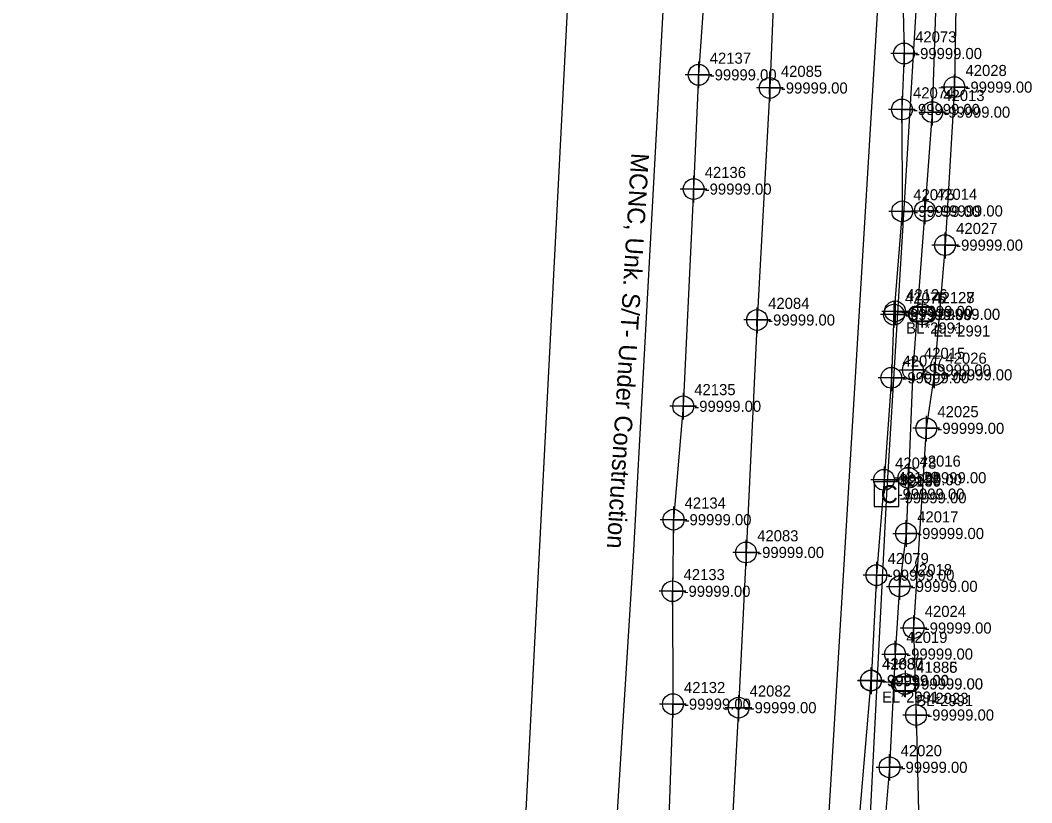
# Model space of a CAD drawing. Extents: x 2083698 to 2094313, y 743246 to 752873.
# Drawn here: x 2093555 to 2093782.9, y 745729.2 to 745905.4 of the extents above; entities that cross this region are included whole.
import ezdxf

# ---------------------------------------------------------------- set-up
doc = ezdxf.new("R2010")
doc.units = 0
for name, color, linetype in [('COGO Default Chain', 7, 'Continuous'), ('COGO Default Curve', 7, 'Continuous'), ('COGO Default Point Number', 7, 'Continuous'), ('Default Symbol Cogo Comment', 7, 'Continuous'), ('Exist Guardrail', 7, 'Continuous'), ('Exist Property Line', 7, 'Continuous'), ('Exist Right of Way Line', 7, 'Continuous'), ('Exist Right of Way Line Leader', 7, 'Continuous'), ('Exist Right of Way Line Text', 7, 'Continuous'), ('Exist Right of Way Width CELL', 7, 'Continuous'), ('Exist Utilities Gas UG Line SUE LOS B', 7, 'Continuous'), ('Exist Utilities Other Pole CELL', 7, 'Continuous'), ('Exist Utilities Power Joint Use Telephone Cogo Elevation', 7, 'Continuous'), ('Exist Utilities Power Joint Use Telephone Cogo Number', 7, 'Continuous'), ('Exist Utilities Power UG Cable SUE LOS C', 7, 'Continuous'), ('Exist Utilities Telephone UG Cable SUE LOS C', 7, 'Continuous'), ('Exist Utilities Telephone UG Conduit SUE LOS B', 7, 'Continuous'), ('Exist Utilities Telephone UG Conduit SUE LOS C Text', 7, 'Continuous'), ('Exist Utilities Telephone UG Conduit SUE LOS D', 7, 'Continuous'), ('Exist Utilities TV Pedestal CELL', 7, 'Continuous'), ('Exist Utilities TV Pedestal Cogo Elevation', 7, 'Continuous'), ('Exist Utilities TV Pedestal Cogo Number', 7, 'Continuous'), ('Exist Utilities TV UG Cable SUE LOS C', 7, 'Continuous'), ('Exist Utilities Water UG Line SUE LOS B', 7, 'Continuous'), ('Old_Level_20', 7, 'Continuous'), ('Scratch_Level_2', 7, 'Continuous')]:
    doc.layers.add(name, color=color, linetype=linetype)

msp = doc.modelspace()

# ---------------------------------------------------------------- linework, layer by layer
at = {"layer": 'COGO Default Curve'}
for points in [[(2093757.43, 745884.71), (2093763.43, 745884.71), (2093760.43, 745884.71), (2093760.43, 745887.71), (2093760.43, 745881.71)], [(2093755.78, 745862.47), (2093761.78, 745862.47), (2093758.78, 745862.47), (2093758.78, 745865.47), (2093758.78, 745859.47)], [(2093753.08, 745826.68), (2093759.08, 745826.68), (2093756.08, 745826.68), (2093756.08, 745829.68), (2093756.08, 745823.68)], [(2093752.08, 745802.4), (2093758.08, 745802.4), (2093755.08, 745802.4), (2093755.08, 745805.4), (2093755.08, 745799.4)], [(2093751.55, 745789.85), (2093757.55, 745789.85), (2093754.55, 745789.85), (2093754.55, 745792.85), (2093754.55, 745786.85)], [(2093750.1, 745777.95), (2093756.1, 745777.95), (2093753.1, 745777.95), (2093753.1, 745780.95), (2093753.1, 745774.95)], [(2093749.07, 745762.71), (2093755.07, 745762.71), (2093752.07, 745762.71), (2093752.07, 745765.71), (2093752.07, 745759.71)], [(2093747.82, 745737.21), (2093753.82, 745737.21), (2093750.82, 745737.21), (2093750.82, 745740.21), (2093750.82, 745734.21)]]:
    msp.add_lwpolyline(points, dxfattribs=at)
for centre in [(2093760.43, 745884.71), (2093758.78, 745862.47), (2093756.08, 745826.68), (2093755.08, 745802.4), (2093754.55, 745789.85), (2093753.1, 745777.95), (2093752.07, 745762.71), (2093750.82, 745737.21)]:
    msp.add_circle(centre, 2.34, dxfattribs=at)
at = {"layer": 'COGO Default Point Number'}
for points in [[(2093754.09, 745900.91), (2093754.09, 745894.91), (2093754.09, 745897.91), (2093757.09, 745897.91), (2093751.09, 745897.91)], [(2093707.82, 745896.11), (2093707.82, 745890.11), (2093707.82, 745893.11), (2093710.82, 745893.11), (2093704.82, 745893.11)], [(2093753.61, 745888.31), (2093753.61, 745882.31), (2093753.61, 745885.31), (2093756.61, 745885.31), (2093750.61, 745885.31)], [(2093706.69, 745870.39), (2093706.69, 745864.39), (2093706.69, 745867.39), (2093709.69, 745867.39), (2093703.69, 745867.39)], [(2093753.68, 745865.37), (2093753.68, 745859.37), (2093753.68, 745862.37), (2093756.68, 745862.37), (2093750.68, 745862.37)], [(2093751.81, 745842.13), (2093751.81, 745836.13), (2093751.81, 745839.13), (2093754.81, 745839.13), (2093748.81, 745839.13)], [(2093752.07, 745842.86), (2093752.07, 745836.86), (2093752.07, 745839.86), (2093755.07, 745839.86), (2093749.07, 745839.86)], [(2093758.18, 745842.2), (2093758.18, 745836.2), (2093758.18, 745839.2), (2093761.18, 745839.2), (2093755.18, 745839.2)], [(2093751.23, 745827.91), (2093751.23, 745821.91), (2093751.23, 745824.91), (2093754.23, 745824.91), (2093748.23, 745824.91)], [(2093704.34, 745821.49), (2093704.34, 745815.49), (2093704.34, 745818.49), (2093707.34, 745818.49), (2093701.34, 745818.49)], [(2093749.58, 745804.94), (2093749.58, 745798.94), (2093749.58, 745801.94), (2093752.58, 745801.94), (2093746.58, 745801.94)], [(2093702.16, 745795.96), (2093702.16, 745789.96), (2093702.16, 745792.96), (2093705.16, 745792.96), (2093699.16, 745792.96)], [(2093747.88, 745783.47), (2093747.88, 745777.47), (2093747.88, 745780.47), (2093750.88, 745780.47), (2093744.88, 745780.47)], [(2093701.93, 745779.85), (2093701.93, 745773.85), (2093701.93, 745776.85), (2093704.93, 745776.85), (2093698.93, 745776.85)], [(2093746.66, 745759.78), (2093746.66, 745753.78), (2093746.66, 745756.78), (2093749.66, 745756.78), (2093743.66, 745756.78)], [(2093746.61, 745759.71), (2093746.61, 745753.71), (2093746.61, 745756.71), (2093749.61, 745756.71), (2093743.61, 745756.71)], [(2093754.32, 745758.99), (2093754.32, 745752.99), (2093754.32, 745755.99), (2093757.32, 745755.99), (2093751.32, 745755.99)], [(2093702.02, 745754.43), (2093702.02, 745748.43), (2093702.02, 745751.43), (2093705.02, 745751.43), (2093699.02, 745751.43)]]:
    msp.add_lwpolyline(points, dxfattribs=at)
for centre in [(2093754.09, 745897.91), (2093707.82, 745893.11), (2093753.61, 745885.31), (2093706.69, 745867.39), (2093753.68, 745862.37), (2093752.07, 745839.86), (2093751.81, 745839.13), (2093758.18, 745839.2), (2093751.23, 745824.91), (2093704.34, 745818.49), (2093749.58, 745801.94), (2093702.16, 745792.96), (2093747.88, 745780.47), (2093701.93, 745776.85), (2093746.61, 745756.71), (2093746.66, 745756.78), (2093754.32, 745755.99), (2093702.02, 745751.43)]:
    msp.add_circle(centre, 2.34, dxfattribs=at)
at = {"layer": 'Exist Guardrail'}
for p, q in [((2093758.17, 745839.22), (2093758.17, 745839.22)), ((2093754.34, 745755.99), (2093754.34, 745755.99))]:
    msp.add_line(p, q, dxfattribs=at)
for points in [[(2093756.13, 745840.92), (2093760.21, 745840.92)], [(2093756.13, 745840.79), (2093760.21, 745840.79)], [(2093760.21, 745837.66), (2093756.11, 745837.66)], [(2093760.21, 745837.52), (2093756.11, 745837.52)], [(2093752.3, 745757.69), (2093756.38, 745757.69)], [(2093752.3, 745757.55), (2093756.38, 745757.55)], [(2093756.38, 745754.42), (2093752.28, 745754.42)], [(2093756.38, 745754.29), (2093752.28, 745754.29)]]:
    msp.add_lwpolyline(points, dxfattribs=at)
for centre, radius, start, end in [((2093756.86, 745839.22), 1.86, 113.178, 245.9794), ((2093756.87, 745839.22), 1.73, 115.3009, 243.7824), ((2093759.46, 745839.22), 1.86, 293.6483, 66.3084), ((2093759.47, 745839.22), 1.73, 295.1272, 64.8728), ((2093753.03, 745755.98), 1.86, 113.178, 245.9794), ((2093753.04, 745755.98), 1.73, 115.3009, 243.7824), ((2093755.63, 745755.99), 1.86, 293.6483, 66.3084), ((2093755.64, 745755.99), 1.73, 295.1272, 64.8728)]:
    msp.add_arc(centre, radius, start, end, dxfattribs=at)
at = {"layer": 'Exist Right of Way Line Text'}
for points in [[(2093723.8, 745892.97), (2093723.84, 745887.15), (2093723.82, 745890.15), (2093726.84, 745890.15), (2093720.84, 745890.15)], [(2093765.4, 745893.15), (2093765.43, 745887.34), (2093765.41, 745890.34), (2093768.43, 745890.34), (2093762.43, 745890.34)], [(2093763.29, 745857.58), (2093763.32, 745851.77), (2093763.3, 745854.77), (2093766.32, 745854.77), (2093760.32, 745854.77)], [(2093720.95, 745840.73), (2093720.98, 745834.92), (2093720.96, 745837.92), (2093723.98, 745837.92), (2093717.98, 745837.92)], [(2093760.87, 745828.39), (2093760.91, 745822.57), (2093760.89, 745825.57), (2093763.91, 745825.57), (2093757.91, 745825.57)], [(2093759.07, 745816.35), (2093759.1, 745810.53), (2093759.09, 745813.53), (2093762.1, 745813.53), (2093756.1, 745813.53)], [(2093718.48, 745788.4), (2093718.51, 745782.59), (2093718.49, 745785.59), (2093721.51, 745785.59), (2093715.51, 745785.59)], [(2093756.22, 745771.38), (2093756.25, 745765.57), (2093756.23, 745768.57), (2093759.25, 745768.57), (2093753.25, 745768.57)], [(2093716.78, 745753.45), (2093716.81, 745747.64), (2093716.8, 745750.64), (2093719.81, 745750.64), (2093713.81, 745750.64)], [(2093756.77, 745751.81), (2093756.81, 745745.99), (2093756.79, 745748.99), (2093759.81, 745748.99), (2093753.81, 745748.99)]]:
    msp.add_lwpolyline(points, dxfattribs=at)
for centre in [(2093723.84, 745890.15), (2093765.43, 745890.34), (2093763.32, 745854.77), (2093720.98, 745837.92), (2093760.91, 745825.57), (2093759.1, 745813.53), (2093718.51, 745785.59), (2093756.25, 745768.57), (2093716.81, 745750.64), (2093756.81, 745748.99)]:
    msp.add_circle(centre, 2.34, dxfattribs=at)
at = {"layer": 'Exist Utilities Gas UG Line SUE LOS B'}
msp.add_lwpolyline([(2093775.83, 746095.51), (2093769.28, 746063.88), (2093767.96, 746037.37), (2093766.61, 746014.31), (2093766.02, 745993.41), (2093764.86, 745979.19), (2093764.42, 745970.66), (2093763.37, 745948.24), (2093761.62, 745921.01), (2093760.43, 745884.71), (2093758.78, 745862.47), (2093756.08, 745826.68), (2093755.08, 745802.4), (2093754.55, 745789.85), (2093753.1, 745777.95), (2093752.07, 745762.71), (2093750.82, 745737.21), (2093749.3, 745719.22)], dxfattribs=at)
at = {"layer": 'Exist Utilities Power UG Cable SUE LOS C'}
msp.add_lwpolyline([(2093680.17, 745945.58), (2093662.25, 745598.14), (2093631.4, 745010.86), (2093607.2, 744576.6), (2093577.14, 744030.24)], dxfattribs=at)
at = {"layer": 'Exist Utilities Telephone UG Cable SUE LOS C'}
msp.add_lwpolyline([(2093736.03, 746600.18), (2093777.32, 746580.69), (2093781.96, 746526.36), (2093760.64, 746115.41), (2093724.79, 745522.48)], dxfattribs=at)
at = {"layer": 'Exist Utilities Telephone UG Conduit SUE LOS B'}
for points in [[(2093782.62, 746104.88), (2093779.68, 746078.43), (2093776.31, 746044.03), (2093771.97, 746000.28), (2093770.73, 745968.98), (2093767.35, 745936.17), (2093765.9, 745917.78), (2093765.43, 745890.34), (2093763.32, 745854.77), (2093760.91, 745825.57), (2093759.1, 745813.53), (2093756.25, 745768.57), (2093756.81, 745748.99), (2093757.56, 745718)], [(2093732.11, 746032.66), (2093730.56, 746005.46), (2093728.26, 745971.82), (2093725.81, 745937.59), (2093723.84, 745890.15), (2093720.98, 745837.92), (2093718.51, 745785.59), (2093716.81, 745750.64), (2093714.82, 745714.59)]]:
    msp.add_lwpolyline(points, dxfattribs=at)
at = {"layer": 'Exist Utilities Telephone UG Conduit SUE LOS D'}
msp.add_lwpolyline([(2093729.86, 746559.98), (2093729.86, 746485.51), (2093728.61, 746416.16), (2093711.62, 746127.01), (2093702.37, 745955.82), (2093693.11, 745784.64), (2093668.68, 745395.41), (2093654.74, 745161.51), (2093649.12, 745054.6), (2093640.35, 744903.62), (2093631.77, 744751.08), (2093623.85, 744627.43), (2093615.93, 744503.79), (2093603.66, 744373.9), (2093590.72, 744165.44), (2093582.98, 744085.27), (2093575.24, 744005.11), (2093571.65, 743852.76), (2093573.5, 743810.29), (2093555.01, 743734.28)], dxfattribs=at)
at = {"layer": 'Exist Utilities TV Pedestal CELL'}
msp.add_line((2093750.14, 745798.72), (2093750.14, 745798.72), dxfattribs=at)
msp.add_lwpolyline([(2093747.37, 745795.95), (2093752.92, 745795.95), (2093752.92, 745801.49), (2093747.37, 745801.49), (2093747.37, 745795.95)], dxfattribs=at)
at = {"layer": 'Exist Utilities TV UG Cable SUE LOS C'}
msp.add_lwpolyline([(2093709.15, 746156.03), (2093776.96, 746139.28), (2093765.26, 746062.28), (2093761.59, 745987.87), (2093750.14, 745798.72), (2093743.59, 745670.7), (2093747.27, 745643.96), (2093747.27, 745595.14), (2093752.6, 745591.56), (2093747.68, 745590.31), (2093737.14, 745480.53), (2093733.07, 745410.2), (2093729.21, 745403.3)], dxfattribs=at)
at = {"layer": 'Exist Utilities Water UG Line SUE LOS B'}
msp.add_line((2093752.07, 745839.86), (2093758.18, 745839.2), dxfattribs=at)
for points in [[(2093717.47, 746159.91), (2093717.56, 746141.11), (2093715.79, 746095.08), (2093716.54, 746067.96), (2093715.9, 746038.96), (2093714.88, 746012.84), (2093713.29, 745986.69), (2093711.75, 745966.9), (2093710.73, 745939.27), (2093709.61, 745918.88), (2093707.82, 745893.11), (2093706.69, 745867.39), (2093704.34, 745818.49), (2093702.16, 745792.96), (2093701.93, 745776.85), (2093702.02, 745751.43), (2093700.79, 745717.24)], [(2093762.92, 746091.6), (2093760.39, 746066.89), (2093759.49, 746044.77), (2093758.25, 746017.81), (2093757.01, 745993.82), (2093756.61, 745975.72), (2093755.32, 745955.76), (2093754.25, 745928.5), (2093753.78, 745910.85), (2093754.09, 745897.91), (2093753.61, 745885.31), (2093753.68, 745862.37), (2093751.81, 745839.13), (2093751.23, 745824.91), (2093749.58, 745801.94), (2093747.88, 745780.47), (2093746.66, 745756.78)], [(2093746.61, 745756.71), (2093741.5, 745696.62), (2093740.09, 745673.12), (2093739.53, 745651.26), (2093739.21, 745627.73), (2093738.35, 745594.42), (2093737.5, 745577.62), (2093736.53, 745564.74), (2093732.98, 745540.17), (2093730.6, 745525.22), (2093727.92, 745506.17), (2093726.58, 745464.68), (2093725.51, 745441.31), (2093723.91, 745417.85), (2093722.38, 745394.41), (2093721.31, 745370.01), (2093719.82, 745344.4), (2093718.39, 745317.39), (2093716.76, 745293.35)], [(2093754.32, 745755.99), (2093746.61, 745756.71)]]:
    msp.add_lwpolyline(points, dxfattribs=at)

# ---------------------------------------------------------------- texts
at = {"layer": 'COGO Default Chain'}
for p in [(2093762.93, 745883.46), (2093761.28, 745861.22), (2093758.58, 745825.43), (2093757.58, 745801.15), (2093757.05, 745788.6), (2093755.6, 745776.7), (2093754.57, 745761.46), (2093753.32, 745735.96)]:
    msp.add_text('-99999.00', height=2.5, dxfattribs=at).set_placement(p)
at = {"layer": 'Default Symbol Cogo Comment'}
for p in [(2093760.67, 745837.97), (2093756.84, 745754.74)]:
    msp.add_text('-99999.00', height=2.5, dxfattribs=at).set_placement(p)
at = {"layer": 'Exist Property Line'}
for p in [(2093756.59, 745896.66), (2093710.32, 745891.86), (2093756.11, 745884.06), (2093709.19, 745866.14), (2093756.18, 745861.12), (2093754.31, 745837.88), (2093754.57, 745838.61), (2093760.68, 745837.95), (2093753.73, 745823.66), (2093706.84, 745817.24), (2093752.08, 745800.69), (2093704.66, 745791.71), (2093750.38, 745779.22), (2093704.43, 745775.6), (2093749.11, 745755.46), (2093749.16, 745755.53), (2093756.82, 745754.74), (2093704.52, 745750.18)]:
    msp.add_text('-99999.00', height=2.5, dxfattribs=at).set_placement(p)
at = {"layer": 'Exist Right of Way Line'}
for s, p in [('42073', (2093756.59, 745900.41)), ('42137', (2093710.32, 745895.61)), ('42074', (2093756.11, 745887.81)), ('42136', (2093709.19, 745869.89)), ('42075', (2093756.18, 745864.87)), ('42076', (2093754.31, 745841.63)), ('42126', (2093754.57, 745842.36)), ('42127', (2093760.68, 745841.7)), ('42077', (2093753.73, 745827.41)), ('42135', (2093706.84, 745820.99)), ('42078', (2093752.08, 745804.44)), ('42134', (2093704.66, 745795.46)), ('42079', (2093750.38, 745782.97)), ('42133', (2093704.43, 745779.35)), ('41887', (2093749.11, 745759.21)), ('42080', (2093749.16, 745759.28)), ('41886', (2093756.82, 745758.49)), ('42132', (2093704.52, 745753.93))]:
    msp.add_text(s, height=2.5, dxfattribs=at).set_placement(p)
at = {"layer": 'Exist Right of Way Line Leader'}
for s, p in [('42085', (2093726.34, 745892.65)), ('42028', (2093767.93, 745892.84)), ('42027', (2093765.82, 745857.27)), ('42084', (2093723.48, 745840.42)), ('42026', (2093763.41, 745828.07)), ('42025', (2093761.6, 745816.03)), ('42083', (2093721.01, 745788.09)), ('42024', (2093758.75, 745771.07)), ('42082', (2093719.31, 745753.14)), ('42023', (2093759.31, 745751.49))]:
    msp.add_text(s, height=2.5, dxfattribs=at).set_placement(p)
at = {"layer": 'Exist Right of Way Width CELL'}
for s, p in [('BL*2991', (2093754.57, 745834.86)), ('EL*2991', (2093760.68, 745834.2)), ('EL*2991', (2093749.16, 745751.78)), ('BL*2991', (2093756.82, 745750.99))]:
    msp.add_text(s, height=2.5, dxfattribs=at).set_placement(p)
at = {"layer": 'Exist Utilities Other Pole CELL'}
for s, p in [('42128', (2093760.67, 745841.72)), ('41885', (2093756.84, 745758.49))]:
    msp.add_text(s, height=2.5, dxfattribs=at).set_placement(p)
at = {"layer": 'Exist Utilities Power Joint Use Telephone Cogo Elevation'}
msp.add_text('-99999.00', height=2.5, dxfattribs=at).set_placement((2093753.1, 745796.64))
at = {"layer": 'Exist Utilities Power Joint Use Telephone Cogo Number'}
msp.add_text('42130', height=2.5, dxfattribs=at).set_placement((2093753.1, 745800.39))
at = {"layer": 'Exist Utilities Telephone UG Conduit SUE LOS C Text'}
msp.add_text('MCNC, Unk. S/T- Under Construction', height=4, rotation=266.4484, dxfattribs=at).set_placement((2093692.67, 745875.58))
at = {"layer": 'Exist Utilities TV Pedestal CELL'}
msp.add_text('C', height=4, dxfattribs=at).set_placement((2093748.83, 745796.72))
at = {"layer": 'Exist Utilities TV Pedestal Cogo Elevation'}
msp.add_text('-99999.00', height=2.5, dxfattribs=at).set_placement((2093752.64, 745797.47))
at = {"layer": 'Exist Utilities TV Pedestal Cogo Number'}
msp.add_text('42129', height=2.5, dxfattribs=at).set_placement((2093752.64, 745801.22))
at = {"layer": 'Old_Level_20'}
for s, p in [('42013', (2093762.93, 745887.21)), ('42014', (2093761.28, 745864.97)), ('42015', (2093758.58, 745829.18)), ('42016', (2093757.58, 745804.9)), ('42017', (2093757.05, 745792.35)), ('42018', (2093755.6, 745780.45)), ('42019', (2093754.57, 745765.21)), ('42020', (2093753.32, 745739.71))]:
    msp.add_text(s, height=2.5, dxfattribs=at).set_placement(p)
at = {"layer": 'Scratch_Level_2'}
for p in [(2093726.34, 745888.9), (2093767.93, 745889.09), (2093765.82, 745853.52), (2093723.48, 745836.67), (2093763.41, 745824.32), (2093761.6, 745812.28), (2093721.01, 745784.34), (2093758.75, 745767.32), (2093719.31, 745749.39), (2093759.31, 745747.74)]:
    msp.add_text('-99999.00', height=2.5, dxfattribs=at).set_placement(p)

doc.saveas('drawing.dxf')
